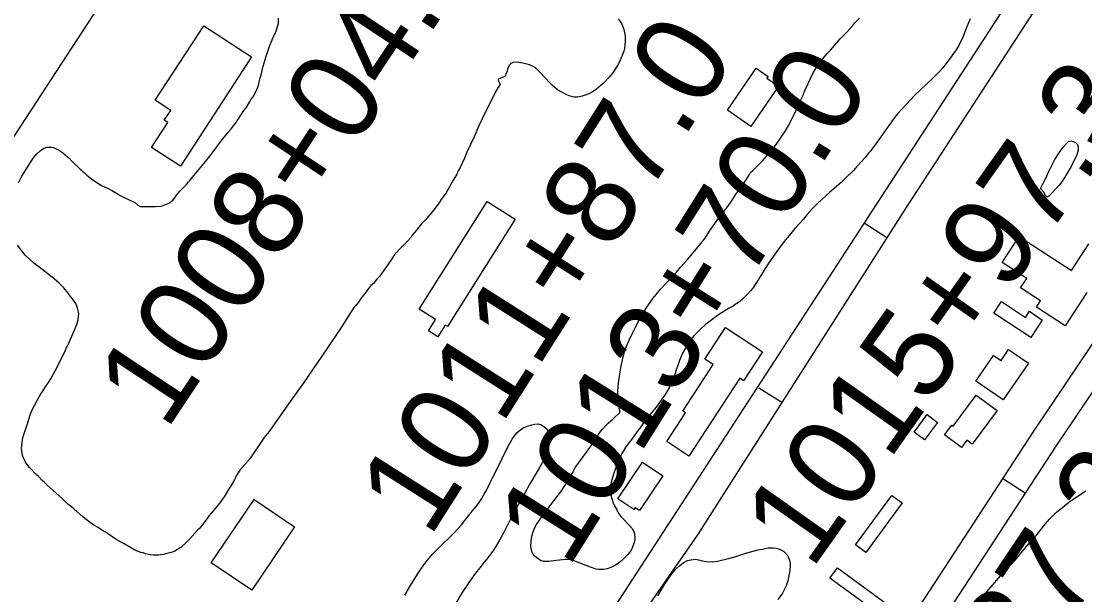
# Model space of a CAD drawing. Extents: x 3823584 to 3861785, y 301729 to 327625.
# Drawn here: x 3854360 to 3855540, y 315272 to 315908 of the extents above; entities that cross this region are included whole.
import ezdxf

# ---------------------------------------------------------------- set-up
doc = ezdxf.new("R2010")
doc.units = 0
for name, color, linetype in [('V-BLDG-OTLN', 7, 'Continuous'), ('V-GRID-MAJR', 7, 'Continuous'), ('V-ROAD-CNTR', 7, 'Continuous'), ('V-SITE-VEGE', 7, 'Continuous'), ('V-SURV-IDEN', 7, 'Continuous')]:
    doc.layers.add(name, color=color, linetype=linetype)

msp = doc.modelspace()

# ---------------------------------------------------------------- linework, layer by layer
at = {"layer": 'V-BLDG-OTLN'}
for points in [[(3854615.7, 315868.8), (3854536.8, 315747.5), (3854504.9, 315768.2), (3854522.9, 315795.9), (3854518.9, 315798.5), (3854526.1, 315809.5), (3854508.9, 315820.7), (3854562.7, 315903.3)], [(3855143.7, 315809.6), (3855175.7, 315856.2), (3855188.9, 315847.1), (3855187.5, 315845.1), (3855200.4, 315836.2), (3855169.8, 315791.7)], [(3854908.3, 315688.8), (3854833, 315569.6), (3854830.5, 315571.2), (3854822.3, 315558.2), (3854811.9, 315564.8), (3854819.8, 315577.4), (3854801.9, 315588.7), (3854877.3, 315708.3)], [(3855480.4, 315557.3), (3855439.3, 315584.3), (3855447.8, 315597.2), (3855474.5, 315579.6), (3855478.9, 315586.4), (3855493, 315576.6)], [(3855182.7, 315541.6), (3855161.7, 315509.4), (3855157.6, 315512.1), (3855101.1, 315425.6), (3855076.4, 315441.7), (3855097.2, 315473.7), (3855094.2, 315475.7), (3855127.9, 315527.4), (3855118.7, 315533.4), (3855141.5, 315568.4)], [(3855477.7, 315528.8), (3855449.6, 315488), (3855419.3, 315508.8), (3855439, 315537.4), (3855447.4, 315531.7), (3855455.8, 315543.9)], [(3855442.9, 315476.2), (3855415.3, 315438.9), (3855409.4, 315443.3), (3855403.5, 315435.3), (3855384.7, 315449.1), (3855392.7, 315460), (3855394.3, 315458.9), (3855419.8, 315493.3)], [(3855350.9, 315452.4), (3855365.5, 315471.7), (3855377, 315463), (3855362.3, 315443.7)], [(3855072.1, 315403.8), (3855046.2, 315365.2), (3855041.5, 315368.3), (3855040, 315366.2), (3855022.2, 315378.2), (3855049.6, 315418.9)], [(3855337.7, 315373.6), (3855297.3, 315318.7), (3855286, 315327.1), (3855326.3, 315381.9)], [(3854571, 315307.1), (3854618.6, 315377.6), (3854663.5, 315347.3), (3854615.9, 315276.8)], [(3855311.8, 315250.7), (3855257.5, 315290.2), (3855265.7, 315301.5), (3855320, 315262)]]:
    msp.add_lwpolyline(points, close=True, dxfattribs=at)
msp.add_lwpolyline([(3855542.6, 315607.4), (3855518.5, 315570.2), (3855486.6, 315590.9), (3855491.2, 315598.1), (3855469, 315612.5), (3855475.8, 315623), (3855448.7, 315640.6), (3855467.4, 315669.4), (3855525.6, 315631.7), (3855544.8, 315661.2)], dxfattribs=at)
at = {"layer": 'V-GRID-MAJR'}
msp.add_spline([(3854375.4, 307565), (3854280.2, 313623.1), (3854185, 319683.2), (3854089.8, 325743.2), (3854089.8, 325745.2)], degree=3, dxfattribs=at)
at = {"layer": 'V-ROAD-CNTR'}
for p, q in [((3855320.8, 315668), (3855295.5, 315684.1)), ((3855204, 315485), (3855178.7, 315501.1)), ((3855474.1, 315384.5), (3855449, 315400.8))]:
    msp.add_line(p, q, dxfattribs=at)
for points in [[(3854067.7, 315344.5), (3854777.2, 316432.5), (3854870.3, 316572.3)], [(3855487, 315979.6), (3854820.9, 314954.3)], [(3855509, 315958.4), (3855344.1, 315704.6), (3855110.5, 315338.4), (3855006.7, 315188.4), (3854846.2, 314938.4)], [(3855699.3, 315774.1), (3855483.2, 315453.2), (3855142.2, 314930.1), (3854971.6, 314674.7)], [(3855721.2, 315752.9), (3855508.2, 315436.7), (3855167.2, 314913.6), (3854996.6, 314658)]]:
    msp.add_lwpolyline(points, dxfattribs=at)
msp.add_spline([(3854116.1, 316942.4), (3854169.4, 316931.5), (3854298.8, 316901.8), (3854437.6, 316854.6), (3854560.5, 316798.2), (3854671.2, 316730.2), (3854747.1, 316675.9), (3854806.6, 316630), (3854875.8, 316567.3), (3854972.8, 316478), (3855148.5, 316306.8), (3855485, 315981.6), (3856075.1, 315410.1), (3856623.5, 314884.8), (3857154.5, 314370.4), (3857470.6, 314060.6), (3857747.4, 313795.6), (3858247.6, 313313.3), (3858629.5, 312940.3), (3859041.8, 312538.5), (3859429.8, 312165.7), (3859613.3, 311989.2)], degree=3, dxfattribs=at)
at = {"layer": 'V-SITE-VEGE'}
for points in [[(3854519.7, 315704.5), (3854523.9, 315706.3), (3854526, 315707.9), (3854528.6, 315710.3), (3854531.2, 315713.4), (3854532.4, 315715.2), (3854536.5, 315720.2), (3854543.4, 315727.2), (3854545.6, 315730.2), (3854547.5, 315732.1), (3854550.2, 315735.2), (3854563.1, 315750.8), (3854570.9, 315760.6), (3854583.6, 315777.5), (3854587.6, 315782.3), (3854589.9, 315785.4), (3854593.6, 315789.5), (3854595.6, 315792.2), (3854599.1, 315796.6), (3854602.1, 315801.1), (3854603.8, 315804.2), (3854607.3, 315809.3), (3854609.7, 315812.5), (3854613.3, 315818.5), (3854615.5, 315821.9), (3854617.3, 315824.2), (3854620.1, 315829.3), (3854622.8, 315835.3), (3854623.8, 315838.7), (3854624.3, 315841.2), (3854625.4, 315845.7), (3854626.4, 315849), (3854628.8, 315858.6), (3854632.4, 315870.8), (3854633.7, 315874.8), (3854635.1, 315878.7), (3854636.4, 315882.7), (3854639.8, 315890.4), (3854643, 315897.4), (3854644.7, 315902.5), (3854645.6, 315905.9), (3854645.6, 315911.7)], [(3855022.6, 315911), (3855024.9, 315908.2), (3855026.3, 315905.8), (3855027.5, 315903.2), (3855028.8, 315899.4), (3855030.3, 315892.1), (3855030.4, 315889.9), (3855030.4, 315885.4), (3855029.9, 315882.5), (3855029.4, 315878.3), (3855028.7, 315875.2), (3855026.8, 315870.3), (3855023, 315861.1), (3855019.3, 315855.3), (3855016.6, 315851.3), (3855012.5, 315846.2), (3855006.2, 315839.7), (3854998.4, 315833.2), (3854994, 315830.1), (3854990.7, 315828.3), (3854986, 315826.3), (3854982.5, 315825.3), (3854977.3, 315824.1), (3854973.6, 315824.3), (3854968.3, 315825.6), (3854964.8, 315827), (3854959.2, 315829.9), (3854955.2, 315832.4), (3854949.4, 315837.6), (3854945.5, 315841.2), (3854942.1, 315844.8), (3854934.9, 315852.8), (3854930.9, 315856.6), (3854928.2, 315858.2), (3854924, 315860), (3854919.7, 315861.2), (3854916.9, 315861.9), (3854912.2, 315862.7), (3854909.4, 315863.1), (3854906.2, 315862.7), (3854903.5, 315861.6), (3854901.9, 315860.1), (3854901, 315858.2), (3854899.9, 315855.3), (3854899.2, 315852.9), (3854898.1, 315850.5), (3854897.3, 315847.5), (3854894.8, 315846.3), (3854892.1, 315845.4), (3854889, 315843.6)], [(3854968.5, 315400.8), (3854975.3, 315413.2), (3854987.3, 315430.1), (3854994.1, 315439.2), (3854999.6, 315447.7), (3855001.4, 315450.6), (3855003.1, 315452.9), (3855005.3, 315455.6), (3855008.6, 315459.3), (3855011.6, 315462.3), (3855014.5, 315464.9), (3855016.5, 315466.6), (3855018.5, 315468.6), (3855023.2, 315472.8), (3855024.7, 315474.3), (3855023.9, 315476.9), (3855023.2, 315480.7), (3855022.4, 315483.5), (3855022, 315488), (3855022.3, 315498.4), (3855023, 315506.8), (3855025.5, 315524.1), (3855028.2, 315535.8), (3855030.1, 315542.9), (3855032, 315548.3), (3855034.6, 315554.2), (3855038.7, 315563), (3855041.6, 315568.8), (3855046.2, 315577.5), (3855049.4, 315582.9), (3855053.6, 315589.8), (3855061.5, 315600.9), (3855064.7, 315605.1), (3855069.6, 315611.1), (3855074.9, 315616.9), (3855078.9, 315620.6), (3855087.4, 315630), (3855092.1, 315635.8), (3855099.5, 315644.1), (3855109.4, 315655.7), (3855119, 315667.7), (3855123.9, 315675.4), (3855133.2, 315688.6), (3855137.3, 315693.6), (3855147.1, 315707), (3855152.8, 315715.7), (3855157.9, 315723.3), (3855164.7, 315732.2), (3855168.3, 315738.2), (3855169.3, 315740.7), (3855172.2, 315743.2), (3855182.9, 315753.9), (3855188.3, 315759.6), (3855191.9, 315763.9), (3855197.1, 315770.5), (3855207.4, 315785.6), (3855212, 315793.2), (3855222, 315813.6), (3855224.2, 315818.8), (3855227.7, 315826.2), (3855229.8, 315831.5), (3855233.5, 315839.2), (3855235.6, 315844.2), (3855238.9, 315851), (3855244.3, 315860.1), (3855247.6, 315864.5), (3855254.4, 315872.5), (3855258.1, 315876.5), (3855264.6, 315884.2), (3855268.7, 315888.8), (3855276.1, 315896.2), (3855282.8, 315903.7), (3855285.2, 315906.7), (3855290.2, 315911.9)], [(3855412.9, 315911.2), (3855409.4, 315902.4), (3855406.9, 315895.5), (3855404.9, 315890.8), (3855401.6, 315883.6), (3855397.5, 315876.8), (3855389.9, 315866.1), (3855382.8, 315856.7), (3855379.8, 315853.4), (3855371.3, 315844.8), (3855351.4, 315826), (3855347.6, 315821.9), (3855341.9, 315816.1), (3855332.8, 315806.1), (3855329.5, 315801.8), (3855306.5, 315769.6), (3855301.6, 315763.6), (3855300.3, 315761.9), (3855296.2, 315756.9), (3855292.1, 315752.3), (3855285.7, 315745.3), (3855283.1, 315742.3), (3855275.1, 315734.5), (3855270.1, 315729.4), (3855257.5, 315718.7), (3855248.3, 315710.1), (3855244.2, 315706.6), (3855237.9, 315700.2), (3855231.8, 315693.4), (3855228, 315688.8), (3855224.1, 315684.3), (3855218.7, 315678.5), (3855212.6, 315670.8), (3855208.3, 315665.9), (3855201.9, 315657.5), (3855199.3, 315653.8), (3855193.8, 315646.1), (3855189.5, 315639.8), (3855178, 315621.5), (3855171.8, 315612.2), (3855169.6, 315609.5)], [(3854889, 315843.6), (3854891.7, 315838.7), (3854886.5, 315829.9), (3854879.8, 315816.4), (3854875, 315807.2), (3854867.9, 315792.3), (3854862.6, 315780.2), (3854854.5, 315763.1), (3854852, 315756.6), (3854847.7, 315746.8), (3854844.9, 315742.2), (3854843, 315738), (3854839.6, 315732), (3854831.5, 315718.1), (3854826.8, 315711.6), (3854823.5, 315706.5), (3854818.3, 315699.6), (3854808.3, 315687.6), (3854804.1, 315683), (3854798.9, 315676.5), (3854794.1, 315671), (3854792.7, 315668.6), (3854784.7, 315659.9), (3854782.3, 315657.6), (3854774.8, 315649.7), (3854770, 315642.3), (3854762.9, 315632.6), (3854757.7, 315625.2), (3854754.9, 315622), (3854751.1, 315617.3), (3854748.2, 315615), (3854741.6, 315606.3), (3854736.9, 315600.7), (3854734.5, 315596.5), (3854731.2, 315592.4), (3854729.3, 315590.5), (3854715, 315568.3), (3854699.4, 315544.7), (3854673.8, 315507.2), (3854656.7, 315483.6), (3854635.3, 315453.1), (3854629.7, 315446.2), (3854614, 315422.6), (3854602.7, 315410.1), (3854598.4, 315403.1), (3854597.7, 315400.8), (3854596.5, 315398.5), (3854590.3, 315388.6), (3854589.2, 315386.6), (3854585.2, 315380.6), (3854583.3, 315377.4), (3854581.7, 315375.2), (3854575.8, 315367.7), (3854573.4, 315365.2), (3854568.2, 315359.4), (3854566.5, 315356.4), (3854562.7, 315351.4), (3854558.3, 315345.8), (3854555.7, 315343.4), (3854547.4, 315333.7), (3854542.8, 315329.2), (3854537.7, 315324.6), (3854535.8, 315323.3), (3854533.7, 315321.9), (3854530.5, 315320.2), (3854526.7, 315318.7), (3854520.6, 315317.2), (3854518.3, 315316.5), (3854514.6, 315315.9), (3854512.4, 315315.8), (3854506.6, 315315.8), (3854503.4, 315316.2), (3854501.4, 315316.5), (3854498, 315317.3), (3854495.5, 315318.1), (3854492.9, 315318.8), (3854486.4, 315321.3), (3854480.8, 315324.5), (3854474.5, 315328.3), (3854465.7, 315333.2), (3854458, 315338.4), (3854453.7, 315341.1), (3854450.3, 315343), (3854444.9, 315346.7), (3854440.9, 315349.1), (3854437, 315351.7), (3854428.8, 315358), (3854418.7, 315367.2), (3854415.9, 315369.5), (3854411.8, 315372.4), (3854409.5, 315374.6), (3854405.5, 315378.7), (3854388.9, 315393.5), (3854386.1, 315396.3), (3854383.5, 315398.7), (3854379.5, 315402.9), (3854376.7, 315405.4), (3854369.7, 315412.8), (3854367.7, 315415.3), (3854364.9, 315419.1), (3854363.3, 315421.9)], [(3854357.2, 315729.1), (3854360.9, 315736.3), (3854372.3, 315754.7), (3854373.4, 315756.4), (3854375.1, 315758.7), (3854377.6, 315761.3), (3854381.2, 315764.7), (3854383.9, 315766.5), (3854385.8, 315767.4), (3854388.6, 315768.5), (3854393.6, 315768.6), (3854395.9, 315768.2), (3854399.6, 315766.6), (3854402.2, 315765.4), (3854406.4, 315762.4), (3854409.1, 315760.2), (3854413, 315756.7), (3854416.7, 315752.8), (3854425.6, 315744.1), (3854430.3, 315740), (3854433, 315737.4), (3854438, 315733.4), (3854443, 315730.1), (3854449.3, 315726.1), (3854455.8, 315723.1), (3854461.6, 315720.1), (3854467.7, 315716.5), (3854470, 315714.9), (3854482.3, 315709.1), (3854485.9, 315707.4), (3854489.7, 315704.2), (3854492, 315702.7), (3854496.4, 315702.6), (3854500.3, 315702.7), (3854509.3, 315702.6), (3854515.5, 315703), (3854519.7, 315704.5)], [(3854363.3, 315421.9), (3854361.6, 315426.2), (3854360.6, 315434.2), (3854360.8, 315437.6), (3854361.5, 315442.9), (3854362.1, 315446.3), (3854363, 315449.5), (3854367.1, 315461.6), (3854369.9, 315470.3), (3854372, 315476.1), (3854374.8, 315482), (3854378.6, 315488.8), (3854382.1, 315494.7), (3854383.6, 315496.7), (3854387, 315502.5), (3854391.3, 315508.5), (3854393.5, 315512.2), (3854400.8, 315526), (3854407, 315538.8), (3854408.5, 315541.4), (3854410.2, 315545.4), (3854411.3, 315547.4), (3854412.6, 315550.2), (3854414.7, 315555.6), (3854419, 315564.8), (3854420.1, 315567.4), (3854421.7, 315571.6), (3854422.7, 315574.5), (3854423.2, 315577), (3854423.8, 315581), (3854424, 315583.8), (3854422.7, 315590), (3854421.5, 315593.2), (3854420.6, 315595), (3854418.1, 315598.6), (3854414.8, 315603), (3854412.3, 315606.5), (3854407.3, 315612.3), (3854402.2, 315617.5), (3854399.3, 315620.1), (3854394.5, 315624.2), (3854389.7, 315628.2), (3854379.7, 315635.7), (3854375.9, 315638.4), (3854373.7, 315640.2), (3854368.5, 315644.9), (3854365.4, 315648), (3854360.7, 315653.7), (3854356.1, 315659.9)], [(3855169.6, 315609.5), (3855166.5, 315605.8), (3855164.7, 315603.9), (3855160.6, 315599.9), (3855157.8, 315597.5), (3855155.9, 315596.1), (3855152.5, 315593.8), (3855150, 315592.3), (3855145.5, 315589.9), (3855137.9, 315585), (3855132.8, 315581.8), (3855123.4, 315574.9), (3855119.5, 315571.7), (3855114, 315566.6), (3855106.7, 315559.4), (3855102.6, 315554.6), (3855096, 315543.8), (3855093.6, 315539.2), (3855090.4, 315531.9), (3855088.6, 315526.2), (3855087.4, 315522.5), (3855084.6, 315513.5), (3855082.4, 315508.7), (3855081.1, 315505.6), (3855079, 315501.5), (3855077.4, 315498.5), (3855074.6, 315493.9), (3855071.1, 315488.7), (3855066.1, 315481.9), (3855057.6, 315471.6), (3855051.4, 315463.6), (3855047.6, 315458.3), (3855044.8, 315454.6), (3855038.5, 315445.7), (3855031.2, 315435.8), (3855026.6, 315428.4), (3855025, 315425.7), (3855022.5, 315419.3), (3855021.7, 315416.8), (3855020.4, 315413.8), (3855017.8, 315406.6), (3855016.5, 315402.9), (3855014.6, 315396.7), (3855013.9, 315393.8), (3855013.6, 315391.3), (3855013.7, 315386.7), (3855014.1, 315383.4), (3855015.8, 315377.3), (3855016.7, 315374.5), (3855018.5, 315370.4), (3855020.6, 315366.8), (3855022.6, 315362.8), (3855023.6, 315361.1), (3855025.5, 315358.6), (3855027.2, 315356.7), (3855035.2, 315348.5), (3855038.1, 315345.2), (3855039.9, 315341.9), (3855040.6, 315339.6), (3855041.1, 315335.1), (3855040.9, 315332.9), (3855040.2, 315329.8), (3855039.7, 315327.6), (3855037.8, 315322.8), (3855036.1, 315320.1), (3855033.1, 315316.5), (3855028, 315311.1), (3855024.3, 315307.9), (3855021.5, 315305.8), (3855017.1, 315303.2), (3855014.4, 315302), (3855010.5, 315300.6), (3855006.3, 315299.8), (3855000.9, 315299.8), (3854998.2, 315300.3), (3854991.9, 315302.2), (3854975.5, 315308.7), (3854969.5, 315310.4), (3854966.2, 315310.9), (3854963.7, 315311), (3854961.1, 315310.5), (3854953.8, 315309.8), (3854945.7, 315308.7), (3854942, 315308.6), (3854939.8, 315308.8), (3854936.5, 315309.9), (3854933.8, 315311.6), (3854930.4, 315314.3), (3854928.4, 315316.2), (3854926.7, 315319.9), (3854925.7, 315325.2), (3854925.9, 315331.3), (3854926.8, 315336.9), (3854928.5, 315342.7), (3854930, 315346.3), (3854931.9, 315349.9), (3854941.2, 315363), (3854943.9, 315366.2), (3854957.4, 315384.2), (3854959, 315386), (3854968.5, 315400.8)], [(3854905, 315444.6), (3854908.2, 315449.2), (3854910.4, 315451.7), (3854914.1, 315454.9), (3854916.8, 315456.7), (3854921.6, 315459), (3854926.9, 315460.5), (3854930.1, 315461.1), (3854933.8, 315461.4), (3854937.5, 315460.4), (3854943.4, 315456), (3854944.9, 315453.3), (3854945.9, 315449.6), (3854946.4, 315446.5), (3854946.3, 315440.6), (3854945.3, 315435.9), (3854943.4, 315428.8), (3854941.4, 315424.2), (3854935.4, 315413), (3854932.7, 315408.4), (3854925.6, 315396.7), (3854917.7, 315382.8), (3854913.2, 315374.2), (3854905.7, 315360.9), (3854899.9, 315348.8), (3854896.8, 315343), (3854894.6, 315338.8), (3854891, 315332.3)], [(3854786, 315271.4), (3854792.1, 315281.9), (3854799.8, 315294.5), (3854804.4, 315301.3), (3854809.3, 315307.8), (3854812.4, 315311.8), (3854817, 315317), (3854819.7, 315320.2), (3854827.2, 315327.6), (3854835.9, 315335.6), (3854841.1, 315340.8), (3854848.8, 315349.4), (3854852.5, 315354.2), (3854856.5, 315359.4), (3854858.4, 315361.6), (3854860.7, 315364.7), (3854865.2, 315369.9), (3854868.2, 315374.1), (3854870.4, 315377.3), (3854874, 315383.3), (3854876.7, 315388.1), (3854880.5, 315396.4), (3854883.4, 315402.3), (3854891.2, 315417.3), (3854893.9, 315423), (3854899.9, 315435.2), (3854905, 315444.6)], [(3855426.9, 315269.2), (3855433.4, 315277.2), (3855438.1, 315282.6), (3855450.9, 315297.6), (3855458.4, 315305.2), (3855463, 315310.2), (3855469.4, 315317.8), (3855473.4, 315322.7), (3855483.4, 315334.2), (3855487.2, 315338.4), (3855494.9, 315348.1), (3855501.2, 315355.5), (3855504.2, 315358.7), (3855508.9, 315363.3), (3855512.4, 315366.2), (3855515.4, 315368.5), (3855520.2, 315372.6), (3855524.2, 315375.6), (3855528.1, 315378.3), (3855537.2, 315384.4), (3855541.5, 315387.2)], [(3854891, 315332.3), (3854888.4, 315328), (3854884.2, 315321.4), (3854877.7, 315312.3), (3854872.5, 315306), (3854869, 315301.5), (3854864.3, 315295.7), (3854856.7, 315285.3), (3854853.7, 315280.9), (3854849.4, 315274.1), (3854842.3, 315262.2)], [(3855066.4, 315270.4), (3855072.7, 315281.4), (3855075.3, 315285.4), (3855081, 315293.6), (3855086.6, 315300), (3855090.7, 315303.9), (3855094.8, 315307.2), (3855099.3, 315309.7), (3855103.1, 315310.5), (3855108.2, 315311.1), (3855111.5, 315310.6), (3855114.2, 315309.8), (3855120.6, 315308.5), (3855127, 315308.4), (3855132.6, 315309), (3855146.4, 315312.2), (3855153.1, 315314.2), (3855165.1, 315318.2), (3855177.8, 315321.6), (3855182.6, 315322.5), (3855189, 315323.8), (3855194.6, 315323.9), (3855197.7, 315323.4), (3855200.4, 315322.6), (3855202.9, 315321.5), (3855206.2, 315319.6), (3855208, 315318.3), (3855210, 315316), (3855211.5, 315313.2), (3855212.4, 315310.8), (3855213.2, 315307.2), (3855213.3, 315304.1), (3855213.1, 315298.6), (3855210.8, 315287.1), (3855209, 315281.7), (3855204.8, 315273.6), (3855199.8, 315266.4)]]:
    msp.add_lwpolyline(points, dxfattribs=at)
msp.add_lwpolyline([(3855491.2, 315722.7), (3855493.3, 315727.2), (3855495.4, 315731.1), (3855498.4, 315737.4), (3855499.8, 315740.7), (3855501.8, 315744.5), (3855503.2, 315747.5), (3855507.2, 315755), (3855511.8, 315762.5), (3855516, 315768.2), (3855520.8, 315773.5), (3855522.3, 315774.8), (3855525.3, 315775.7), (3855529.8, 315773.7), (3855532.1, 315771.5), (3855533, 315769), (3855532.9, 315765.3), (3855531.3, 315760.3), (3855530.3, 315757.8), (3855525.1, 315747.2), (3855520.8, 315739.6), (3855518.2, 315735.2), (3855513.6, 315728.6), (3855511.9, 315726.5), (3855503.1, 315716.9), (3855500.4, 315714.2), (3855498.7, 315713), (3855496.8, 315714.4), (3855495.1, 315718.4)], close=True, dxfattribs=at)

# ---------------------------------------------------------------- texts
at = {"layer": 'V-SURV-IDEN'}
for s, rotation, p in [('1004+60.1', 53.2005, (3854135.6, 315760)), ('1008+04.0', 56.4383, (3854521, 315452.7)), ('1011+87.0', 57.5791, (3854813.1, 315333.6)), ('1013+70.0', 57.8957, (3854966.7, 315299.7)), ('1015+97.3', 54.7381, (3855236.8, 315298.1)), ('1017+87.2', 56.2942, (3855269.9, 314861.3))]:
    msp.add_text(s, height=100, rotation=rotation, dxfattribs=at).set_placement(p)

doc.saveas('drawing.dxf')
